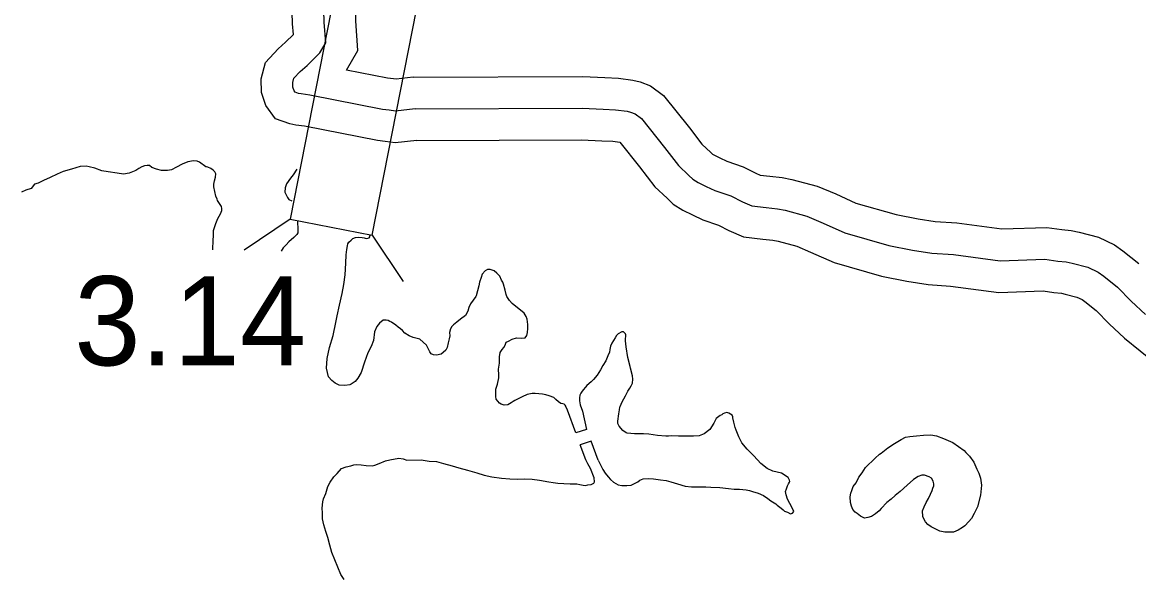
# Model space of a CAD drawing. Extents: x -83719 to 153526, y -11835 to 11446.
# Drawn here: x -2607.8 to -2431.5, y 1380.6 to 1468.1 of the extents above; entities that cross this region are included whole.
import ezdxf

# ---------------------------------------------------------------- set-up
doc = ezdxf.new("R2010")
doc.units = 0
for name, color, linetype in [('Level 11', 7, 'Continuous'), ('Level 20', 7, 'Continuous'), ('Level 58', 7, 'Continuous'), ('Level 59', 7, 'Continuous'), ('Level 9', 7, 'Continuous')]:
    doc.layers.add(name, color=color, linetype=linetype)

msp = doc.modelspace()

# ---------------------------------------------------------------- linework, layer by layer
at = {"layer": 'Level 11'}
for points in [[(-2546.07, 1459.43), (-2548.78, 1459.14), (-2549.21, 1459.19), (-2550.13, 1459.31), (-2556.62, 1460.58), (-2554.81, 1463.67), (-2555.15, 1468.37), (-2555.85, 1493.6)], [(-2545.51, 1449.43), (-2548.93, 1449.06), (-2550.51, 1449.28), (-2551.72, 1449.43), (-2563.25, 1451.69), (-2564.62, 1451.88), (-2565.58, 1452.07), (-2567.83, 1452.9), (-2569.39, 1454.96), (-2570.06, 1457.01), (-2570.13, 1459.19), (-2569.44, 1461.79), (-2567.41, 1463.95), (-2566.26, 1464.96), (-2565.01, 1466.18), (-2565.14, 1467.88), (-2565.76, 1490.38)], [(-2546.07, 1459.43), (-2519.29, 1459.56), (-2515.82, 1459.41), (-2513.68, 1459.29), (-2511.4, 1459), (-2510.23, 1458.73), (-2508.61, 1458.06), (-2506.53, 1456.56), (-2502.47, 1451.44), (-2500.49, 1448.88), (-2499.1, 1447.58), (-2498.82, 1447.31), (-2498.61, 1447.18), (-2497.65, 1446.7), (-2496.56, 1446.19), (-2493.98, 1445.31), (-2491.95, 1444.28), (-2491.3, 1443.99), (-2489.73, 1443.82), (-2487.81, 1443.59), (-2486.26, 1443.32), (-2482.27, 1442.26), (-2479.31, 1441.01), (-2476.16, 1439.58), (-2469.79, 1437.75), (-2466.35, 1437.07), (-2463.64, 1436.64), (-2460.24, 1436.43), (-2453.11, 1435.49), (-2446.02, 1435.73), (-2443.62, 1435.38), (-2442.17, 1435.22), (-2440.88, 1434.97), (-2437.83, 1434.18), (-2435.33, 1432.98), (-2433.99, 1432.03), (-2431.47, 1430.01)], [(-2545.51, 1449.43), (-2519.49, 1449.56), (-2516.3, 1449.42), (-2514.58, 1449.33), (-2513.43, 1449.18), (-2510.35, 1445.28), (-2507.9, 1442.12), (-2505.98, 1440.33), (-2505.04, 1439.41), (-2503.51, 1438.44), (-2501.98, 1437.69), (-2500.32, 1436.91), (-2497.88, 1436.08), (-2496.22, 1435.23), (-2493.92, 1434.23), (-2490.88, 1433.88), (-2489.26, 1433.69), (-2488.42, 1433.54), (-2485.51, 1432.77), (-2483.32, 1431.84), (-2479.62, 1430.17), (-2472.14, 1428.03), (-2468.1, 1427.23), (-2464.73, 1426.69), (-2461.2, 1426.47), (-2453.59, 1425.46), (-2446.58, 1425.71), (-2444.9, 1425.46), (-2443.68, 1425.33), (-2443.1, 1425.21), (-2441.27, 1424.74), (-2440.42, 1424.33), (-2440.01, 1424.04), (-2438.21, 1422.6), (-2436.17, 1420.49), (-2433.71, 1418.22), (-2428.76, 1414.23)]]:
    msp.add_lwpolyline(points, dxfattribs=at)
at = {"layer": 'Level 20'}
for p, q in [((-2565.51, 1437.05), (-2572.81, 1432.14)), ((-2552.56, 1434.51), (-2547.65, 1427.21))]:
    msp.add_line(p, q, dxfattribs=at)
msp.add_lwpolyline([(-2552.56, 1434.51), (-2544.94, 1473.37), (-2557.89, 1475.91), (-2565.51, 1437.05)], close=True, dxfattribs=at)
at = {"layer": 'Level 59'}
for points in [[(-2545.79, 1454.43), (-2548.86, 1454.1), (-2549.86, 1454.24), (-2550.93, 1454.37), (-2562.42, 1456.62), (-2563.79, 1456.82), (-2564.22, 1456.9), (-2564.73, 1457.09), (-2564.9, 1457.32), (-2565.09, 1457.88), (-2565.11, 1458.61), (-2564.93, 1459.29), (-2563.93, 1460.35), (-2562.86, 1461.29), (-2560.82, 1463.29), (-2559.91, 1464.86), (-2560.14, 1468.13), (-2560.76, 1490.54), (-2565.05, 1490.44), (-2564.77, 1498.57)], [(-2545.79, 1454.43), (-2519.39, 1454.56), (-2516.06, 1454.41), (-2514.13, 1454.31), (-2512.29, 1454.07), (-2511.76, 1453.95), (-2511.05, 1453.66), (-2510.01, 1452.91), (-2506.41, 1448.36), (-2504.2, 1445.5), (-2502.54, 1443.95), (-2501.93, 1443.36), (-2501.06, 1442.81), (-2499.81, 1442.2), (-2498.44, 1441.55), (-2495.93, 1440.69), (-2494.08, 1439.75), (-2492.61, 1439.11), (-2490.31, 1438.85), (-2488.54, 1438.64), (-2487.34, 1438.43), (-2483.89, 1437.52), (-2481.31, 1436.42), (-2477.89, 1434.88), (-2470.97, 1432.89), (-2467.23, 1432.15), (-2464.19, 1431.66), (-2460.72, 1431.45), (-2453.35, 1430.47), (-2446.3, 1430.72), (-2444.26, 1430.42), (-2442.93, 1430.28), (-2441.99, 1430.09), (-2439.55, 1429.46), (-2437.87, 1428.66), (-2437, 1428.04), (-2434.84, 1426.3), (-2432.67, 1424.07), (-2430.44, 1422)]]:
    msp.add_lwpolyline(points, dxfattribs=at)
at = {"layer": 'Level 9'}
for points in [[(-2577.67, 1444.75), (-2578.08, 1445.01), (-2578.52, 1445.23), (-2578.72, 1445.29), (-2578.85, 1445.29), (-2579.87, 1446.02), (-2580.21, 1446.18), (-2580.81, 1446.26), (-2581.67, 1446.07), (-2582.59, 1445.7), (-2583.48, 1445.24), (-2584.26, 1444.82), (-2584.89, 1444.7), (-2585.86, 1444.7), (-2586.66, 1444.91), (-2587.37, 1445.19), (-2587.75, 1445.48), (-2588.11, 1445.53), (-2588.51, 1445.46), (-2588.94, 1445.28), (-2589.43, 1445.03), (-2589.92, 1444.74), (-2590.94, 1444.31), (-2591.83, 1444.15), (-2592.84, 1444.29), (-2594.27, 1444.48), (-2595.25, 1444.68), (-2596.36, 1445.08), (-2597.26, 1445.32), (-2597.77, 1445.4), (-2598.7, 1445.34), (-2600.05, 1444.93), (-2601.37, 1444.56), (-2602.32, 1444.16), (-2603.44, 1443.62), (-2604.49, 1443.12), (-2605.34, 1442.7), (-2605.9, 1442.55), (-2606.45, 1441.89), (-2607.3, 1441.6), (-2607.96, 1441.31)], [(-2577.73, 1432.19), (-2577.66, 1433.79), (-2577.65, 1434.36), (-2577.64, 1435.26), (-2577.28, 1436.37), (-2576.97, 1437.12), (-2576.53, 1437.87), (-2576.31, 1438.41), (-2576.32, 1438.71), (-2576.39, 1439.01), (-2576.71, 1439.53), (-2576.99, 1439.99), (-2577.06, 1440.19), (-2577.24, 1440.65), (-2577.43, 1441.38), (-2577.59, 1442.12), (-2577.57, 1442.58), (-2577.48, 1443.09), (-2577.3, 1443.66), (-2577.29, 1444.2), (-2577.43, 1444.49), (-2577.67, 1444.75)], [(-2564.46, 1444.92), (-2565.06, 1444.01), (-2565.48, 1443.49), (-2566.12, 1442.6), (-2566.33, 1441.96), (-2566.34, 1441.29), (-2565.95, 1440.47), (-2565.74, 1440.14), (-2565.25, 1439.9)], [(-2564.34, 1436.69), (-2564.3, 1435.37), (-2564.31, 1434.87), (-2564.47, 1434.6), (-2564.92, 1434.15), (-2565.73, 1433.45), (-2566.15, 1432.97), (-2566.64, 1432.49), (-2566.97, 1431.97)], [(-2545.03, 1418.1), (-2546.09, 1418.35), (-2546.73, 1418.6), (-2547.41, 1419.04), (-2547.79, 1419.43), (-2548.1, 1419.72), (-2548.44, 1419.98), (-2548.82, 1420.27), (-2549.53, 1420.75), (-2549.77, 1420.88), (-2550.04, 1421.03), (-2550.37, 1421.09), (-2550.84, 1421.08), (-2551.42, 1420.62), (-2551.84, 1420.08), (-2552.18, 1419.23), (-2552.37, 1417.89), (-2552.71, 1416.91), (-2553.28, 1415.92), (-2553.8, 1414.43), (-2554.31, 1412.81), (-2554.82, 1411.93), (-2555.27, 1411.38), (-2555.89, 1410.96), (-2556.08, 1410.89), (-2556.88, 1410.79), (-2557.78, 1410.8), (-2558.39, 1411.12), (-2558.94, 1411.57), (-2559.45, 1412.15), (-2559.76, 1413.51), (-2559.68, 1415.05), (-2559.3, 1416.77), (-2558.75, 1418.66), (-2558.32, 1420.71), (-2558.08, 1421.76), (-2557.74, 1423.44), (-2557.29, 1425.29), (-2557.04, 1426.74), (-2556.85, 1428.25), (-2556.71, 1430.06), (-2556.68, 1431.39), (-2556.57, 1432.23), (-2556.49, 1432.8), (-2556.4, 1433.14), (-2556.28, 1433.38), (-2555.89, 1433.72), (-2555.6, 1433.97), (-2555.2, 1434.11), (-2554.8, 1434.19), (-2554.14, 1434.15), (-2553.83, 1434.09), (-2553.5, 1434), (-2553.27, 1434.01), (-2553.04, 1434.08), (-2552.91, 1434.35), (-2552.97, 1434.58)], [(-2534.72, 1428.88), (-2535.21, 1428.37), (-2535.37, 1427.84), (-2535.62, 1427.06), (-2535.71, 1426.53), (-2535.93, 1425.69), (-2536.15, 1424.92), (-2536.18, 1424.82), (-2536.64, 1424.24), (-2537.06, 1423.67), (-2537.29, 1423.1), (-2537.48, 1422.53), (-2537.83, 1421.82), (-2538.62, 1421.24), (-2539.18, 1420.76), (-2539.74, 1420.32), (-2540, 1420.08), (-2540.19, 1419.71), (-2540.35, 1419.14), (-2540.31, 1418.61), (-2540.4, 1418.11), (-2540.56, 1417.51), (-2540.74, 1416.77), (-2540.94, 1416.36), (-2541.33, 1415.99), (-2541.69, 1415.72), (-2541.92, 1415.65), (-2542.36, 1415.57), (-2542.89, 1415.63), (-2543.26, 1415.79), (-2543.46, 1416.06), (-2543.77, 1416.72), (-2544.01, 1417.15), (-2545.03, 1418.1)], [(-2520.4, 1403.31), (-2521.71, 1406.87), (-2521.98, 1407.46), (-2521.98, 1407.5), (-2522.09, 1407.66), (-2522.22, 1407.83), (-2522.46, 1407.86), (-2522.76, 1407.92), (-2523.13, 1408.21), (-2523.57, 1408.57), (-2523.87, 1408.87), (-2524.61, 1409.16), (-2525.14, 1409.31), (-2525.68, 1409.41), (-2526.81, 1409.52), (-2527.31, 1409.51), (-2528.11, 1409.37), (-2528.87, 1408.99), (-2529.39, 1408.74), (-2530.05, 1408.4), (-2530.29, 1408.26), (-2530.61, 1408.02), (-2531.14, 1407.71), (-2531.74, 1407.67), (-2532.18, 1407.8), (-2532.48, 1407.96), (-2532.99, 1408.62), (-2533.06, 1409.05), (-2533.01, 1410.19), (-2532.79, 1410.96), (-2532.58, 1412), (-2532.58, 1412.46), (-2532.6, 1413.33), (-2532.45, 1414.3), (-2532.46, 1415.3), (-2532.34, 1415.97), (-2532.02, 1416.44), (-2531.76, 1416.75), (-2531.56, 1417.12), (-2531.4, 1417.59), (-2531.04, 1417.79), (-2530.45, 1418.07), (-2529.75, 1418.28), (-2528.92, 1418.26), (-2528.39, 1418.3), (-2528.13, 1418.68), (-2528.03, 1419.14), (-2527.98, 1419.75), (-2527.99, 1420.41), (-2528.07, 1421.25), (-2528.24, 1421.64), (-2528.58, 1422.17), (-2529.12, 1422.66), (-2529.86, 1423.22), (-2530.47, 1423.71), (-2530.88, 1424.2), (-2531.29, 1424.83), (-2531.39, 1425.13), (-2531.57, 1425.83), (-2531.82, 1426.79), (-2531.92, 1427.06), (-2532.13, 1427.42), (-2532.41, 1428.05), (-2532.51, 1428.15), (-2532.88, 1428.51), (-2533.32, 1428.87), (-2533.92, 1429.06), (-2534.35, 1429.09), (-2534.72, 1428.88)], [(-2513.61, 1406.3), (-2513.52, 1406.9), (-2513.46, 1407.34), (-2513.39, 1407.47), (-2513.07, 1408.18), (-2512.56, 1409.15), (-2512.17, 1409.89), (-2511.88, 1410.36), (-2511.68, 1410.7), (-2511.46, 1411.11), (-2511.37, 1411.77), (-2511.44, 1412.31), (-2511.76, 1413.5), (-2511.8, 1413.77), (-2512.16, 1415.17), (-2512.45, 1416.86), (-2512.57, 1417.83), (-2512.54, 1418.2), (-2512.51, 1418.53), (-2512.48, 1418.66), (-2512.51, 1418.76), (-2512.58, 1418.93), (-2512.72, 1419.06), (-2512.86, 1419.26), (-2512.99, 1419.26), (-2513.12, 1419.25), (-2513.72, 1418.94), (-2513.98, 1418.64), (-2514.2, 1418.3), (-2514.46, 1417.86), (-2514.72, 1417.43), (-2514.95, 1416.96), (-2515.01, 1416.45), (-2515.1, 1416.05), (-2515.32, 1415.45), (-2515.68, 1414.64), (-2516.13, 1413.9), (-2516.52, 1413.23), (-2517.04, 1412.42), (-2517.62, 1411.71), (-2517.99, 1411.33), (-2518.64, 1410.75), (-2518.87, 1410.48), (-2519.23, 1410.08), (-2519.49, 1409.71), (-2519.62, 1409.54), (-2519.78, 1409.23), (-2519.84, 1408.83), (-2519.83, 1408.33), (-2519.69, 1407.7), (-2519.37, 1406.7)], [(-2519.37, 1406.7), (-2518.69, 1403.81), (-2520.4, 1403.31)], [(-2516.88, 1399), (-2516.16, 1397.51), (-2515.75, 1396.95), (-2515.28, 1396.36), (-2514.9, 1395.9), (-2514.43, 1395.51), (-2513.69, 1395.08), (-2513.12, 1394.96), (-2512.36, 1394.97), (-2511.66, 1395.05), (-2511.23, 1395.26), (-2510.6, 1395.54), (-2510.27, 1395.81), (-2509.78, 1396.02), (-2508.91, 1396.1), (-2508.11, 1396.04), (-2507.01, 1395.89), (-2506.14, 1395.74), (-2505.38, 1395.55), (-2504.34, 1395.24), (-2503.13, 1394.89), (-2502.13, 1394.77), (-2500.97, 1394.79), (-2499.84, 1394.74), (-2499.1, 1394.72), (-2497.67, 1394.64), (-2496.3, 1394.5), (-2495.37, 1394.42), (-2494.57, 1394.39), (-2493.47, 1394.31), (-2492.97, 1394.19), (-2492.47, 1394.03), (-2491.6, 1393.78), (-2490.76, 1393.42), (-2490.09, 1392.9), (-2489.58, 1392.54), (-2488.81, 1392.09), (-2488.6, 1391.89), (-2487.96, 1391.4), (-2487.66, 1391.14), (-2487.42, 1390.94), (-2486.99, 1390.75), (-2486.48, 1390.52), (-2486.19, 1390.59), (-2485.96, 1390.86), (-2486.17, 1391.36), (-2486.61, 1392.12), (-2486.96, 1392.82), (-2487.2, 1393.48), (-2487.27, 1394.01), (-2487.11, 1394.45), (-2486.99, 1394.95), (-2486.89, 1395.05), (-2486.83, 1395.22), (-2486.63, 1395.49), (-2486.6, 1395.63), (-2486.64, 1395.83), (-2486.84, 1396.22), (-2487.89, 1396.91), (-2489.26, 1397.22), (-2490.16, 1397.67), (-2491.18, 1398.45), (-2492.26, 1399.67), (-2493.31, 1400.72), (-2494.16, 1401.71), (-2494.64, 1402.67), (-2495.06, 1403.73), (-2495.23, 1404.16), (-2495.34, 1404.53), (-2495.44, 1404.99), (-2495.62, 1405.66), (-2495.62, 1405.82), (-2495.73, 1406.06), (-2496.23, 1406.41), (-2496.53, 1406.48), (-2496.93, 1406.4), (-2497.16, 1406.27), (-2497.33, 1406.16), (-2497.59, 1406.03), (-2498.22, 1405.58), (-2498.6, 1404.81), (-2499.22, 1403.8), (-2500.11, 1403.15), (-2500.93, 1402.83), (-2501.8, 1402.75), (-2503.3, 1402.76), (-2504.16, 1402.78), (-2505.33, 1402.8), (-2505.76, 1402.79), (-2506.19, 1402.78), (-2507.49, 1402.86), (-2508.86, 1403.07), (-2509.69, 1403.13), (-2511.13, 1403.14), (-2512.29, 1403.25), (-2512.43, 1403.28), (-2513, 1403.67), (-2513.54, 1404.36), (-2513.75, 1404.79), (-2513.76, 1405.16), (-2513.61, 1406.3)], [(-2516.88, 1399), (-2518, 1401.96), (-2519.7, 1401.41)], [(-2474.62, 1397.82), (-2473.11, 1399.28), (-2472.42, 1399.93), (-2472.19, 1400.1), (-2471.14, 1400.95), (-2470.09, 1401.6), (-2469, 1402.22), (-2468.34, 1402.63), (-2467.64, 1402.71), (-2466.58, 1402.83), (-2465.48, 1402.91), (-2464.32, 1402.96), (-2463.42, 1402.84), (-2462.31, 1402.4), (-2460.84, 1401.75), (-2459.93, 1401.13), (-2459.08, 1400.51), (-2458.78, 1400.18), (-2458.24, 1399.63), (-2457.52, 1398.64), (-2457.04, 1397.54), (-2456.76, 1396.95), (-2456.48, 1396.12), (-2456.33, 1395.05), (-2456.47, 1393.45), (-2456.94, 1391.6), (-2457.46, 1390.56), (-2457.88, 1389.79), (-2458.3, 1389.31), (-2458.96, 1388.63), (-2459.32, 1388.33), (-2460.01, 1387.92), (-2460.37, 1387.74), (-2460.77, 1387.6), (-2461.34, 1387.59), (-2462.1, 1387.62), (-2462.9, 1387.77), (-2464.25, 1388.45), (-2464.82, 1388.84), (-2465.19, 1389.23), (-2465.4, 1389.63), (-2465.6, 1390.09), (-2465.62, 1390.96), (-2465.36, 1391.6), (-2465.04, 1392.27), (-2464.69, 1392.91), (-2464.36, 1393.62), (-2464.14, 1394.19), (-2464.01, 1394.53), (-2463.85, 1394.93), (-2463.86, 1395.26), (-2463.96, 1395.66), (-2464.24, 1396.12), (-2464.57, 1396.32), (-2465.31, 1396.61), (-2465.75, 1396.63), (-2466.34, 1396.39), (-2467.07, 1395.94), (-2468.05, 1395.03), (-2469.16, 1394.04), (-2469.95, 1393.39), (-2470.61, 1392.82), (-2471.3, 1392.27), (-2472.18, 1391.32), (-2472.51, 1390.98), (-2473.04, 1390.51), (-2473.69, 1390.1), (-2474.26, 1389.92), (-2474.82, 1389.84), (-2475.43, 1390.13), (-2475.97, 1390.53), (-2476.27, 1390.79), (-2476.64, 1391.18), (-2476.85, 1391.71), (-2476.99, 1392.31), (-2477.07, 1393.18), (-2476.95, 1393.78), (-2476.79, 1394.18), (-2476.57, 1394.82), (-2476.14, 1395.4), (-2475.69, 1396.27), (-2475.17, 1396.98)], [(-2544.85, 1399.01), (-2543.55, 1398.84), (-2542.41, 1398.79), (-2541.28, 1398.47), (-2539.94, 1398.09), (-2538.87, 1397.78), (-2537.5, 1397.4), (-2536.03, 1396.99), (-2534.86, 1396.61), (-2533.69, 1396.36), (-2532.15, 1396.15), (-2530.82, 1396.01), (-2529.62, 1395.99), (-2528.49, 1396.04), (-2527.32, 1396), (-2526.12, 1395.82), (-2524.65, 1395.54), (-2523.98, 1395.45), (-2523.25, 1395.36), (-2522.28, 1395.31), (-2521.32, 1395.26), (-2520.22, 1395.24), (-2519.75, 1395.12), (-2519.25, 1395.03), (-2518.85, 1395), (-2518.48, 1395.07), (-2517.99, 1395.11), (-2517.56, 1395.32), (-2517.46, 1395.56), (-2517.5, 1396.19), (-2518.09, 1397.65), (-2518.51, 1398.38), (-2518.82, 1399.01), (-2519.7, 1401.41)], [(-2557, 1380.13), (-2557.5, 1380.92), (-2558.93, 1384.42), (-2559.24, 1385.55), (-2559.57, 1386.78), (-2559.9, 1387.7), (-2560.23, 1388.76), (-2560.39, 1389.69), (-2560.42, 1390.66), (-2560.48, 1391.39), (-2560.38, 1392.4), (-2560.26, 1392.87), (-2559.89, 1393.72), (-2559.55, 1394.8), (-2559.18, 1395.51), (-2558.64, 1396.37), (-2558.12, 1396.88), (-2557.44, 1397.67), (-2556.68, 1397.9), (-2555.96, 1398.09), (-2555.46, 1398.23), (-2555, 1398.28), (-2554.33, 1398.24), (-2553.53, 1398.13), (-2552.53, 1398.06), (-2552.13, 1398.17), (-2551.47, 1398.46), (-2550.46, 1398.89), (-2549.76, 1399.01), (-2548.34, 1399.29), (-2547.7, 1399.18), (-2547.1, 1398.96), (-2544.85, 1399.01)], [(-2475.17, 1396.98), (-2474.62, 1397.82)]]:
    msp.add_lwpolyline(points, dxfattribs=at)

# ---------------------------------------------------------------- texts
at = {"layer": 'Level 58'}
msp.add_text('3.14', height=14.08, dxfattribs=at).set_placement((-2599.63, 1413.95))

doc.saveas('drawing.dxf')
